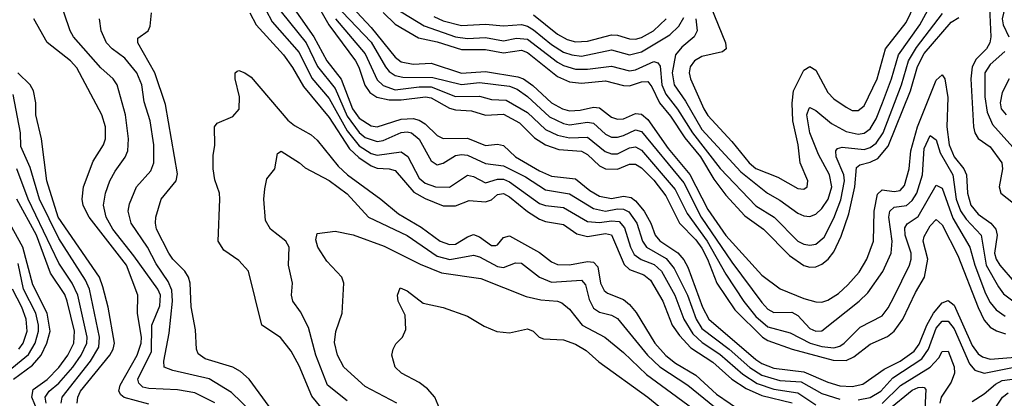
# Model space of a CAD drawing. Header units: inches. Extents: x 884549 to 1028252, y 526810 to 653624.
# Tile 923 of 1056: x 995940 to 999217, y 630726 to 631988. Entities that reach past the tile are written whole.
import ezdxf

# ---------------------------------------------------------------- set-up
doc = ezdxf.new("R2010")
doc.units = ezdxf.units.IN
doc.header["$MEASUREMENT"] = 0
doc.layers.add('A9693', color=7, linetype='Continuous')

msp = doc.modelspace()

# ---------------------------------------------------------------- linework, layer by layer
at = {"layer": 'A9693', "color": 5}
for points, elevation in [([(996793.7, 632110), (996919.3, 631930), (996961.8, 631850), (997009.6, 631789.6), (997047.5, 631690), (997070, 631659.8), (997110, 631633.4), (997130, 631630.8), (997210, 631655.6), (997250, 631657.9), (997270, 631653), (997290, 631640.2), (997330, 631601.1), (997350, 631591.9), (997430, 631592.2), (997490, 631568.2), (997530, 631572.9), (997550, 631568.7), (997590.6, 631530.6), (997670, 631484.3), (997710, 631466.3), (997790, 631457.1), (997838, 631418), (997870, 631399.7), (997910, 631392.2), (997950, 631398.9), (997974.7, 631394.7), (997990, 631383.7), (998018.1, 631350), (998040.2, 631310), (998055.3, 631270), (998070, 631250.8), (998130, 631210.6), (998150, 631187.1), (998163.2, 631163.2), (998212.5, 631030), (998233.1, 630990), (998390, 630855.5), (998410, 630842.3), (998450, 630826.8), (998550, 630814.5), (998630, 630779.8), (998670, 630768), (998710, 630765.2), (998746.5, 630773.5), (998816.5, 630823.5), (998870, 630850), (998916.9, 630883.1), (998933.6, 630906.4), (998958.6, 630970), (998981.5, 631010), (999010, 631044.1), (999030, 631052.3), (999050, 631036.2), (999110, 630901.9), (999130, 630874.2), (999144, 630864), (999170, 630856.6), (999310, 630867.1)], 2580), ([(996590, 630710.9), (996523.6, 630743.6), (996465.4, 630754.6), (996370, 630758.8), (996350, 630763.3), (996336.3, 630776.3), (996333.2, 630790), (996378.5, 630881.5), (996380.3, 630970), (996406.3, 631033.7), (996408.7, 631070), (996399.8, 631090), (996320.6, 631200.6), (996250, 631290), (996228.4, 631330), (996219.1, 631370), (996225.8, 631410), (996240.6, 631450), (996257.6, 631482.4), (996291.1, 631528.9), (996299.6, 631550), (996302.3, 631590), (996291.9, 631670), (996264.8, 631770), (996251.7, 631790), (996210, 631826.6), (996119, 631930), (996108.4, 631950), (996067.5, 632072.5)], 2560), ([(996912.7, 632070), (996968.7, 631970), (997058, 631850), (997069.2, 631829.2), (997089, 631769), (997105, 631745), (997128.8, 631728.8), (997170, 631719.9), (997210, 631720.1), (997290.5, 631730.5), (997310, 631726.7), (997370, 631692.2), (997390, 631687.1), (997443.7, 631683.7), (997490, 631669.6), (997550, 631673.2), (997603.6, 631643.6), (997653.7, 631593.7), (997690, 631570.8), (997734.5, 631554.5), (997810, 631549.3), (997830, 631537.8), (997870, 631500.5), (997890, 631490.1), (997930, 631488.9), (997970, 631506), (997990, 631506.3), (998010, 631494.4), (998050, 631452.6), (998090, 631400.9), (998135.5, 631310), (998190, 631254.4), (998210, 631225.9), (998229.5, 631190), (998259.6, 631110), (998320.2, 631020.2), (998411.8, 630930), (998430, 630918), (998510.8, 630890), (998647.1, 630852.9), (998690, 630852), (998716.4, 630863.6), (998770, 630906.1), (998827.9, 630932.1), (998850, 630949.7), (998878.8, 630990), (998921.2, 631078.8), (998951.4, 631130), (998962.7, 631190), (998947.3, 631250), (998950, 631265.3), (998970, 631300.9), (998990, 631321.9), (999010, 631303.5), (999061.6, 631201.6), (999130, 631028.3), (999150, 630986.5), (999170, 630962.9), (999190.5, 630950.5), (999220.8, 630940.7)], 2620), ([(999232.6, 632090), (999209.5, 631990), (999212.7, 631970), (999231.9, 631930)], 2740), ([(997030, 632047.5), (997110, 631961), (997190, 631862.5), (997210, 631847.1), (997250, 631839.1), (997310, 631842.6), (997410, 631809.7), (997490, 631814.6), (997597.4, 631797.4), (997616.7, 631790), (997648, 631768), (997710.2, 631710.2), (997746.2, 631690), (997770, 631683.4), (997805.6, 631685.6), (997850, 631695.5), (997870, 631693.5), (997910, 631662.8), (997930, 631655.5), (997950, 631657.1), (997990, 631674.7), (998010, 631672.2), (998030, 631654.7), (998097.8, 631557.8), (998170, 631471.7), (998230, 631354.9), (998290, 631268.2), (998410, 631136.1), (998471.2, 631091.2), (998550, 631058.5), (998590, 631047.2), (998610, 631046.4), (998630, 631052.8), (998664.6, 631075.3), (998696.4, 631103.6), (998733.6, 631146.4), (998759.1, 631190), (998781.2, 631250), (998783.7, 631350), (998794.4, 631405.6), (998810, 631420.3), (998850, 631415.5), (998870, 631417.9), (998884.8, 631435.2), (998900.4, 631490), (998906.2, 631550), (998928.1, 631630), (998990, 631786.4), (999010, 631804.3), (999018.8, 631790), (999028.3, 631728.3), (999025.3, 631630), (999033.7, 631570), (999050, 631530.4), (999082, 631490), (999090.9, 631470), (999094.2, 631410), (999105.5, 631370), (999130, 631339.9), (999171.6, 631310), (999188.3, 631290), (999192.6, 631270), (999183.9, 631210), (999189.2, 631189.2), (999202.1, 631170), (999250, 631114.4)], 2680), ([(998240.2, 632030), (998289.4, 631910), (998291.1, 631890), (998279.2, 631880.8), (998210, 631864.6), (998185.5, 631850), (998171.6, 631830), (998168.3, 631810), (998172.3, 631790), (998216.5, 631690), (998230, 631668.1), (998310, 631581.8), (998367.6, 631510), (998390, 631491.2), (998462.9, 631462.9), (998530, 631425.4), (998550, 631423), (998560.3, 631430), (998563, 631450), (998537.8, 631510), (998530.5, 631570), (998513.6, 631650), (998510.4, 631709.6), (998515.1, 631750), (998550, 631818.8), (998570, 631831.5), (998590, 631819.6), (998630, 631744.6), (998650, 631723.8), (998690, 631695.8), (998710, 631685.1), (998730, 631685.2), (998750, 631700.7), (998794.1, 631790), (998821.8, 631890), (998890, 631977.8), (998932.5, 632067.5)], 2780), ([(996824.6, 630624.6), (996703.7, 630790), (996675.1, 630815.1), (996650, 630829.3), (996557.3, 630857.3), (996533.7, 630873.7), (996528.5, 630890), (996525.6, 630954.4), (996511.2, 631031.2), (996507.3, 631110), (996502.3, 631130), (996490.3, 631150), (996450, 631189.6), (996436.1, 631210), (996395.7, 631290), (996391.9, 631310), (996393.1, 631330), (996411.6, 631390), (996460.5, 631450), (996465.7, 631474.3), (996425.1, 631705.1), (996390, 631810), (996333.7, 631910), (996333.6, 631926.4), (996367.4, 631950), (996374.5, 631965.5), (996379, 632010)], 2520), ([(996706.1, 632010), (996727.5, 631970), (996818.7, 631870), (996848.5, 631828.5), (996885.1, 631765.1), (996970, 631661.8), (997037.5, 631557.5), (997068.7, 631528.6), (997110, 631500.6), (997130, 631492.6), (997170, 631490.6), (997190, 631484.9), (997252.4, 631412.4), (997290, 631391.3), (997350, 631366.8), (997390, 631367.4), (997435.5, 631384.5), (997490, 631380.4), (997510, 631387), (997530, 631404.6), (997550, 631408.1), (997570, 631397.7), (997630, 631348.2), (997670, 631323.2), (997690, 631314.9), (997750, 631304.5), (997794, 631274), (997830, 631265.6), (997890, 631275), (997910, 631270.4), (997951.9, 631171.9), (997970, 631154.6), (998017.2, 631137.2), (998039.8, 631119.8), (998080.5, 631050), (998111.8, 630970), (998135.7, 630935.7), (998174.1, 630894.1), (998246.8, 630846.8), (998309.9, 630789.9), (998358.3, 630758.4), (998410, 630735.7), (998511.2, 630711.2)], 2520), ([(996759.8, 632019.8), (996780.6, 631980.6), (996870, 631878.2), (996912.2, 631792.2), (996970, 631724.7), (997030, 631617.7), (997070, 631567.6), (997110, 631541.6), (997130, 631535.6), (997210, 631547.7), (997231.9, 631531.9), (997270, 631459.5), (997290, 631443.3), (997324.5, 631430), (997370, 631429.4), (997430, 631469.2), (997450, 631465.2), (997490, 631443.7), (997530, 631456.6), (997550, 631456.4), (997570, 631447.1), (997670, 631375.4), (997690, 631368), (997750, 631362.1), (997830, 631314.9), (997870, 631311.3), (997910, 631317), (997934.6, 631314.6), (997953.4, 631293.4), (997972.7, 631230), (997985.4, 631205.4), (998008.5, 631188.5), (998052.1, 631172.1), (998075.6, 631150), (998120.2, 631070), (998150.3, 630990), (998180.6, 630940.6), (998211.8, 630911.8), (998270, 630873.4), (998346.2, 630806.2), (998394.9, 630774.9), (998450, 630756.3), (998530, 630744.4), (998590, 630703.6)], 2540), ([(996810, 632013.2), (996893.6, 631910), (996931.1, 631831.1), (996990, 631757.7), (997030, 631666.4), (997070, 631611.7), (997090, 631594.6), (997130, 631581.6), (997150, 631584.8), (997210, 631611.6), (997230, 631613.9), (997244.5, 631610), (997269.6, 631589.6), (997310, 631517.6), (997330, 631504.4), (997350, 631508.9), (997390, 631534.9), (997410, 631538.8), (997430, 631536.2), (997490, 631508.8), (997550, 631500.4), (997623.6, 631463.6), (997690, 631420.8), (997770, 631406.8), (997850, 631358.1), (997890, 631350), (997930, 631357.2), (997950, 631355.7), (997967.5, 631347.5), (997994.4, 631310), (998012.8, 631250), (998026, 631230), (998091.3, 631191.3), (998118.3, 631158.3), (998162.1, 631070), (998191.1, 630990), (998210, 630958.9), (998300.7, 630890), (998370, 630828.2), (998410, 630803), (998470, 630785), (998540.3, 630780.3), (998610, 630741.8), (998670, 630722.7)], 2560), ([(997013.2, 632013.2), (997110, 631912.4), (997157.1, 631830), (997170, 631814.6), (997190, 631801.6), (997215.6, 631795.6), (997315.3, 631795.3), (997410, 631771.4), (997470, 631778.5), (997570, 631765.5), (997596.1, 631756), (997630, 631732.1), (997703.5, 631663.5), (997750, 631641.4), (997770, 631637.4), (997830, 631645.9), (997850, 631643.1), (997890, 631605.9), (997910, 631596.6), (997930, 631595.8), (997950, 631601.1), (997990, 631620.5), (998010, 631614.6), (998150, 631444.3), (998208, 631330), (998310, 631179.2), (998410, 631045), (998430, 631023.3), (998450, 631012.1), (998510, 631013), (998530, 631002.3), (998570, 630958.9), (998590, 630949.2), (998610, 630951), (998734.2, 631050), (998762.3, 631077.7), (998812, 631148), (998840.8, 631210), (998843.7, 631250), (998832.3, 631330), (998836, 631350), (998850, 631363.1), (998891.4, 631368.6), (998910, 631384.8), (998925.4, 631410), (998944.2, 631470), (998950, 631558.3), (998970, 631602), (998990, 631587.5), (999003.3, 631543.3), (999045.8, 631470), (999057.1, 631390), (999070.9, 631350.9), (999090, 631323.3), (999139.8, 631270), (999156.6, 631170), (999197.2, 631097.2), (999214.5, 631074.5), (999250, 631047.8)], 2660), ([(997150, 632011.5), (997190, 631972.7), (997267.3, 631927.3), (997330, 631913.7), (997410, 631888.4), (997490, 631888.5), (997550, 631876.8), (997610, 631885.6), (997630, 631878.4), (997730, 631798.3), (997770, 631779.9), (997810, 631776.1), (997890, 631784.2), (997950, 631768), (997970, 631767.4), (998010, 631780.2), (998030, 631781.9), (998043.6, 631763.6), (998069.6, 631710), (998106.3, 631666.3), (998153.6, 631593.6), (998205.7, 631530), (998250, 631455.7), (998290, 631403.1), (998353.8, 631333.8), (998415.1, 631290), (998501.8, 631201.8), (998550, 631168.3), (998570, 631162.4), (998590, 631164.3), (998610, 631173), (998630.9, 631189.1), (998650, 631214.1), (998673.9, 631266.1), (998699.8, 631340.2), (998719.4, 631430), (998725.2, 631494.8), (998736.1, 631503.9), (998770, 631512.5), (998795.4, 631524.6), (998830, 631566), (998904.9, 631750), (998928.1, 631831.9), (998950, 631874.5), (999040.3, 631979.7), (999065.4, 631994.5)], 2720), ([(997190, 632025.6), (997286.8, 631966.8), (997390, 631930.2), (997430, 631924.3), (997490, 631928.2), (997550, 631917), (997593.6, 631926.4), (997630, 631922.6), (997730, 631845.6), (997750, 631834.6), (997790, 631823), (997830, 631822.8), (997910, 631832.8), (997970, 631817.5), (997990, 631820.8), (998050, 631847.8), (998064.2, 631844.1), (998072.1, 631832.1), (998077.6, 631770), (998090, 631739.1), (998129.8, 631689.8), (998178.7, 631610), (998271.6, 631491.6), (998390, 631367.3), (998451.4, 631330), (998530, 631249.7), (998550, 631239.1), (998570, 631235.9), (998590, 631239.9), (998616.9, 631263.1), (998650, 631326.1), (998673.3, 631386.7), (998685.2, 631450), (998682.5, 631470), (998657.7, 631530), (998656, 631550), (998662.1, 631557.9), (998677.4, 631562.6), (998750, 631554.7), (998770, 631561.6), (998790, 631575.9), (998813.4, 631610), (998875.2, 631770), (998898.3, 631850), (998924.9, 631895.1), (999011.4, 632008.6)], 2740), ([(997650, 632004), (997730, 631939.3), (997761.9, 631921.9), (997790, 631913.4), (997830, 631915.6), (997910, 631936.5), (997930, 631936.2), (997970, 631923.5), (997990, 631922.2), (998010, 631928), (998049.8, 631950.2), (998092, 631990)], 2780), ([(998190.7, 631990.7), (998194.3, 631950), (998184.9, 631930), (998143.9, 631896.1), (998122.3, 631870), (998111.3, 631810), (998118.3, 631770), (998155.8, 631715.8), (998210, 631621.8), (998340, 631480), (998429.2, 631409.2), (998470, 631386.2), (998530, 631343.1), (998550, 631333.8), (998570, 631332.2), (998590, 631339.4), (998610, 631358.7), (998630.7, 631390), (998642.7, 631430), (998635.1, 631470), (998598, 631538), (998569.7, 631610), (998560.1, 631670), (998567.8, 631692.2), (998570, 631694.6), (998590, 631684.8), (998641.5, 631641.5), (998690, 631615.4), (998730, 631605.9), (998750, 631609.1), (998770, 631623.5), (998790, 631657.1), (998811.9, 631710), (998841.5, 631790), (998864.5, 631870), (998935.4, 631970), (998969.1, 632030.9)], 2760), ([(999167.9, 632027.9), (999171.5, 631930), (999168.4, 631910), (999157.1, 631890), (999123.6, 631856.4), (999109.5, 631830), (999105.9, 631790), (999114.2, 631630), (999118.8, 631610), (999130, 631591.4), (999170, 631563.3), (999208.7, 631510), (999210.7, 631490), (999199.7, 631430), (999205.3, 631410), (999263.4, 631363.4)], 2720), ([(996370, 630706.8), (996288.4, 630728.4), (996277, 630737), (996270, 630749.8), (996274.5, 630770), (996331.5, 630870), (996344.8, 630910), (996345.4, 630930), (996331.9, 631008.1), (996333.2, 631070), (996295.8, 631170), (996171.3, 631330), (996151.4, 631368.6), (996147.7, 631390), (996153, 631430), (996184.3, 631515.7), (996219.5, 631570), (996225.5, 631590), (996226.1, 631630), (996213.8, 631670), (996130, 631826.6), (996109.9, 631850), (996031.9, 631911.9), (995986.8, 631990)], 2580), ([(996710, 630681.8), (996645.6, 630745.6), (996570.6, 630790.6), (996450, 630818.2), (996421, 630830), (996419.4, 630850), (996437.2, 630942.8), (996448.7, 631050), (996446.2, 631086.2), (996434.7, 631114.7), (996394.3, 631174.3), (996365.8, 631230), (996311.3, 631310), (996300.8, 631350), (996305.8, 631374.2), (996329.3, 631430), (996376.3, 631483.7), (996387.1, 631510), (996386.7, 631570), (996374.6, 631650), (996354.2, 631714.2), (996346.5, 631770), (996330.3, 631810), (996290, 631859.7), (996248.1, 631890), (996228.6, 631910), (996211.7, 631950), (996205.9, 631990)], 2540), ([(996990.7, 631990.7), (997090, 631873.4), (997130, 631787), (997150, 631768.3), (997190, 631753.9), (997270, 631763.8), (997310, 631763.4), (997390, 631731.1), (997470, 631732.2), (997510, 631721.4), (997559.2, 631719.2), (997630, 631678.1), (997690, 631621.7), (997730, 631602.9), (997770, 631594), (997830, 631596.2), (997888.2, 631548.2), (997910, 631540.3), (997930, 631541), (997970, 631560.3), (997990, 631563.6), (998010, 631553), (998121.4, 631421.4), (998161.9, 631341.9), (998228.5, 631250), (998290, 631139.5), (998350, 631048.3), (998390, 630998.1), (998430, 630964.3), (998504, 630944), (998570.2, 630909.8), (998610, 630898.7), (998650, 630894.3), (998670, 630900.1), (998683.7, 630910), (998736.7, 630963.3), (998810, 631001), (998830, 631027.2), (998850, 631065.4), (998900.8, 631170), (998906.5, 631190), (998907.2, 631210), (998887.4, 631270), (998886.3, 631293.7), (998893, 631307), (998930, 631331.4), (998990, 631436), (999010, 631426.4), (999046, 631326), (999101.7, 631230), (999118.5, 631170), (999154.6, 631074.6), (999170, 631044.6), (999190, 631020.9), (999219.1, 630999.1)], 2640), ([(997318.1, 631998.1), (997350, 631983.2), (997410, 631967.9), (997490, 631972.2), (997550, 631967.3), (997610, 631971.6), (997630, 631966), (997650, 631953.6), (997710, 631905.1), (997750, 631879.6), (997777.2, 631870), (997810, 631865.7), (997910, 631887.5), (997970, 631870.3), (998010, 631879.9), (998103.3, 631936.7), (998133.6, 631966.4), (998150, 631995.2)], 2760), ([(999219, 631881), (999170, 631838.7), (999152.4, 631810), (999151.5, 631730), (999159.8, 631679.8), (999178, 631638), (999273.9, 631530)], 2740), ([(996131, 630710), (996133.3, 630730), (996142.2, 630750), (996239.7, 630870), (996250.9, 630890), (996255.6, 630910), (996235.1, 631030), (996217.5, 631097.5), (996205.9, 631130), (996068, 631330), (996030.7, 631450), (996013.1, 631590), (995994.1, 631670), (995993.6, 631710), (995986.1, 631750), (995975.3, 631770), (995933.8, 631810)], 2620), ([(996964.7, 630670), (996912.7, 630732.7), (996870, 630833.6), (996843.5, 630883.5), (996808.5, 630928.5), (996746, 630970), (996701.5, 631150), (996670, 631184.8), (996620, 631220), (996601.2, 631250), (996606.7, 631390), (996605.6, 631410), (996590, 631454), (996584.4, 631490), (996584.5, 631535.5), (996589.9, 631569.9), (996588, 631630), (996597.8, 631642.2), (996650, 631664.9), (996670.5, 631689.5), (996671.3, 631730), (996657.1, 631790), (996657.8, 631810), (996663.5, 631816.5), (996670, 631818.4), (996690, 631810.6), (996710, 631795.5), (996832.7, 631652.7), (996855, 631635), (996910, 631604), (996930, 631585.6), (996999.9, 631499.9), (997030.8, 631470.8), (997142.3, 631390), (997200.8, 631340.8), (997276, 631296), (997339, 631250), (997370, 631238.6), (997390, 631239.9), (997430, 631264.2), (997450, 631271.2), (997470, 631264.4), (997510, 631235.2), (997524.4, 631235.6), (997530, 631236.8), (997550, 631261.5), (997570, 631267.6), (997670, 631212), (997710, 631180.1), (997730, 631171.3), (997770, 631170.6), (997830, 631181.2), (997850, 631179.9), (997863.8, 631163.8), (997872.9, 631110), (997885.1, 631085.1), (997896.1, 631076.1), (997950, 631054.8), (997970, 631038.5), (997991.5, 631011.5), (998053.3, 630910), (998090, 630868.5), (998123.1, 630843.1), (998190, 630803.1), (998259.3, 630739.3), (998350, 630677.1)], 2480), ([(999232.6, 631790), (999210, 631744.4), (999202.8, 631710), (999206.8, 631690), (999222.5, 631670)], 2760), ([(996077.9, 630710), (996081.6, 630730), (996176.2, 630850), (996203.9, 630896.1), (996206.3, 630930), (996172.5, 631090), (996159.4, 631119.4), (996070, 631258.3), (996006.5, 631390), (995975.4, 631495.5), (995944.6, 631564.6), (995943.3, 631610), (995918.4, 631738.4)], 2640), ([(997030, 630718), (996965, 630770), (996925.3, 630870), (996901.6, 630961.5), (996874.4, 631014.4), (996849.2, 631050), (996844.5, 631070), (996848.4, 631110), (996835.3, 631170), (996836.5, 631230), (996825.7, 631250), (996774.9, 631290), (996758.4, 631318.4), (996753.1, 631390), (996755.9, 631424.1), (996762.9, 631457.1), (996789.6, 631490.4), (996798, 631542), (996810, 631548.9), (996871.4, 631510), (996890, 631493.4), (996970, 631451.7), (997030, 631407.5), (997101.3, 631330), (997230, 631268.2), (997330, 631199.4), (997371.5, 631188.5), (997450, 631203), (997470, 631197.1), (997530, 631165.1), (997550, 631161.5), (997590, 631177.7), (997610, 631176), (997669.5, 631129.5), (997710, 631112.6), (997810, 631120.1), (997823.5, 631103.5), (997835.1, 631055.1), (997850, 631026.1), (997870, 631012.8), (997910, 631003.4), (997930, 630991.5), (998029.1, 630870), (998070.8, 630830.8), (998164.2, 630770), (998270, 630682.8)], 2460), ([(995919.8, 630790), (995983.2, 630836.8), (996011.8, 630870), (996031, 630910), (996041.6, 630950), (996031.3, 631010), (995984.3, 631104.3), (995950.3, 631230), (995793.5, 631513.5)], 2720), ([(996028.3, 630710), (996025.3, 630730), (996038.6, 630750), (996070, 630775.8), (996117.4, 630830), (996145, 630870), (996163.5, 630910), (996164.6, 630930), (996134, 631070), (996115, 631110), (996070, 631176.1), (995968.4, 631390), (995931, 631491)], 2660), ([(996000.6, 630680.6), (995980.2, 630730), (995984.6, 630755.4), (996031.3, 630788.7), (996070, 630828.7), (996100.4, 630870), (996120.1, 630910), (996123.1, 630950), (996098.8, 631050), (996090, 631071.9), (996043.2, 631143.2), (995995.8, 631270), (995930.3, 631390)], 2680), ([(997195.7, 630710), (997090, 630765.3), (997018.7, 630830), (996998.1, 630870), (996988.2, 630911.8), (996991.9, 630948.1), (997013.2, 631010), (997019.3, 631110), (997012.8, 631130), (996962.8, 631182.8), (996932.4, 631230), (996925.9, 631254.1), (996930, 631275.6), (996990, 631283.2), (997050, 631270.8), (997153.2, 631233.2), (997272.6, 631172.6), (997344.2, 631144.2), (997475.2, 631124.8), (997625.5, 631065.5), (997674.1, 631054.1), (997730.1, 631050.1), (997743.9, 631043.9), (997770, 631023.2), (997812, 630970), (997887.5, 630930), (997950, 630878.3), (998025.7, 630805.7), (998230, 630655.1)], 2440), ([(995890, 630806.4), (995970, 630872.4), (995992.2, 630910), (996002.6, 630950), (996002.8, 630970), (995993.7, 631010), (995952.4, 631090), (995934.7, 631174.7)], 2740), ([(995937.4, 630890), (995951.9, 630910), (995964.6, 630950), (995961.7, 630990), (995946.9, 631030), (995915.9, 631090)], 2760), ([(997338.7, 630690), (997321.6, 630730), (997297.1, 630757.1), (997270, 630779), (997210.9, 630810), (997189.8, 630830), (997179.2, 630870), (997182.6, 630890), (997192.1, 630907.9), (997214.5, 630930), (997225.3, 630954.7), (997223.1, 631003.1), (997199.8, 631050), (997197.6, 631070), (997206.2, 631093.8), (997230, 631083.9), (997283.1, 631043.1), (997350, 631028.1), (997430, 630999.7), (997486.1, 630966.1), (997528.5, 630948.5), (997570, 630943.8), (997630, 630957.5), (997649.5, 630949.5), (997669.2, 630929.2), (997683.7, 630923.7), (997750, 630921.2), (997790, 630906.8), (997825.3, 630885.3), (997867.4, 630847.4), (998030, 630729.6), (998110, 630664)], 2420), ([(998730, 630721.1), (998770, 630728.5), (998805.7, 630750), (998845.5, 630794.5), (998942.6, 630857.4), (998964.8, 630890), (998990, 630959.5), (999010, 630983.1), (999030, 630983.1), (999050, 630957.5), (999100.7, 630840.7), (999119.1, 630819.1), (999150, 630810.1), (999250, 630829.5)], 2560), ([(998810, 630708.7), (998871.4, 630768.6), (998970.1, 630829.9), (998999.1, 630860.9), (999010, 630881.6), (999030, 630883.2), (999050, 630830.3), (999050.6, 630809.4), (999040.3, 630779.7), (999006.7, 630730), (999002.1, 630710)], 2540), ([(999110, 630715.2), (999150, 630741.3), (999187.1, 630772.9), (999210, 630785), (999270, 630793)], 2540), ([(998831.5, 630688.5), (998910, 630753.1), (998930, 630762.3), (998943, 630763), (998950, 630762.2), (998955.3, 630755.3), (998952.7, 630690)], 2520), ([(999170, 630667.7), (999210.7, 630729.3), (999230, 630744.3)], 2520)]:
    msp.add_lwpolyline(points, dxfattribs=dict(at, elevation=elevation))

doc.saveas('drawing.dxf')
